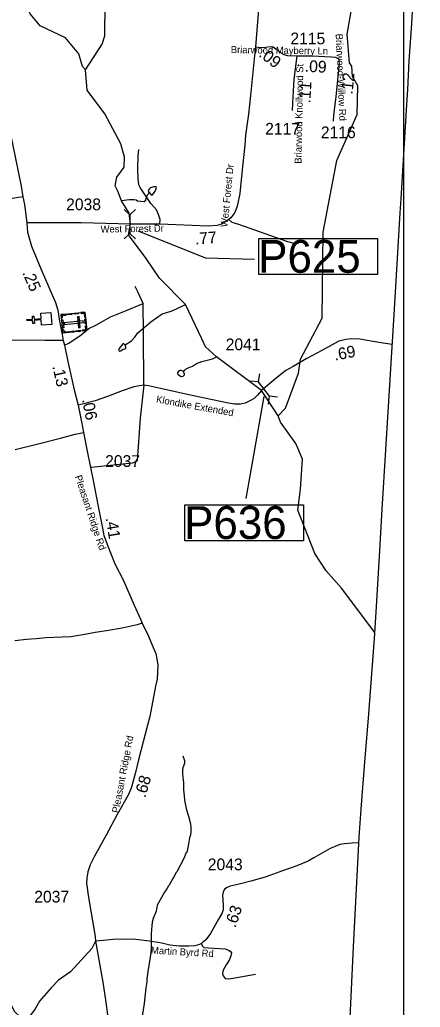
# Model space of a CAD drawing. Extents: x 1248089 to 1457196, y 820910 to 988753.
# Drawn here: x 1445090 to 1449362, y 928641 to 939171 of the extents above; entities that cross this region are included whole.
import ezdxf

# ---------------------------------------------------------------- set-up
doc = ezdxf.new("R2010")
doc.units = 0
for name, color, linetype in [('Exist Boundary Political CountyLine', 7, 'Continuous'), ('Exist Cultural Cemetery CELL', 7, 'Continuous'), ('Exist Cultural Church CELL', 7, 'Continuous'), ('Exist Hydrographic Creek Single Shore', 7, 'Continuous'), ('Exist Hydrographic Misc Water Feature', 7, 'Continuous'), ('Exist Road Non-System Type 51', 7, 'Continuous'), ('Exist Road Secondary Structure Pipe CELL', 7, 'Continuous'), ('Exist Road Secondary Type 51 Attributed', 7, 'Continuous'), ('Exist Road Secondary Type 51 Label', 7, 'Continuous'), ('Map Preparation Inset Cut Line', 7, 'Continuous'), ('Prop GRAU CAT1 Cell', 7, 'Continuous'), ('Prop Lane Arrow CELL', 7, 'Continuous'), ('Prop Lane Lines', 7, 'Continuous')]:
    doc.layers.add(name, color=color, linetype=linetype)

msp = doc.modelspace()

# ---------------------------------------------------------------- linework, layer by layer
at = {"layer": 'Exist Boundary Political CountyLine'}
msp.add_lwpolyline([(1448602, 928225), (1448650, 929285), (1448709, 930456), (1448733, 930752), (1448772, 931257), (1448810, 931724), (1448876, 932573), (1448888, 932797), (1448928, 933446), (1448957, 933951), (1448994, 934586), (1449087, 936085), (1449148, 937113), (1449158, 937261), (1449218, 938266), (1449228, 938429), (1449245, 938733), (1449271, 939129), (1449295, 939533)], dxfattribs=at)
at = {"layer": 'Exist Cultural Cemetery CELL'}
for points in [[(1445786, 936054), (1445807, 935856), (1445554, 935829), (1445533, 936027)], [(1445537, 935994), (1445548, 935996), (1445546, 936018), (1445586, 936022), (1445585, 936033), (1445533, 936027)], [(1445603, 936035), (1445646, 936039), (1445647, 936028), (1445604, 936023)], [(1445670, 936042), (1445713, 936046), (1445714, 936035), (1445671, 936030)], [(1445723, 936006), (1445705, 936004), (1445717, 935887), (1445735, 935889)], [(1445743, 936050), (1445745, 936038), (1445777, 936042), (1445781, 936001), (1445792, 936002), (1445786, 936054)], [(1445551, 935971), (1445560, 935887), (1445548, 935886), (1445539, 935970)], [(1445769, 935943), (1445767, 935961), (1445565, 935940), (1445567, 935921)], [(1445764, 935851), (1445763, 935863), (1445795, 935866), (1445791, 935906), (1445802, 935908), (1445807, 935856)], [(1445794, 935980), (1445800, 935929), (1445788, 935928), (1445783, 935979)], [(1445551, 935862), (1445562, 935864), (1445564, 935842), (1445605, 935846), (1445606, 935835), (1445554, 935829)], [(1445625, 935848), (1445668, 935853), (1445669, 935841), (1445626, 935837)], [(1445690, 935855), (1445733, 935860), (1445735, 935848), (1445692, 935844)]]:
    msp.add_lwpolyline(points, close=True, dxfattribs=at)
at = {"layer": 'Exist Cultural Church CELL'}
msp.add_lwpolyline([(1445324, 935913), (1445320, 935970), (1445244, 935964), (1445247, 935932), (1445231, 935931), (1445228, 935963), (1445168, 935959), (1445167, 935975), (1445227, 935979), (1445225, 936011), (1445241, 936012), (1445243, 935980), (1445319, 935986), (1445315, 936043), (1445421, 936051), (1445431, 935920)], close=True, dxfattribs=at)
at = {"layer": 'Exist Hydrographic Creek Single Shore'}
for points in [[(1446439, 936624), (1446251, 936877), (1446272, 936991), (1446256, 937107), (1446176, 937240), (1446137, 937342), (1446108, 937400), (1446127, 937492), (1446204, 937598), (1446206, 937707), (1446167, 937849), (1445998, 938167), (1445811, 938420), (1445790, 938637)], [(1447670, 935216), (1447190, 935576), (1447072, 935685)], [(1447848, 934949), (1447726, 935132), (1447670, 935216)]]:
    msp.add_lwpolyline(points, dxfattribs=at)
at = {"layer": 'Exist Hydrographic Misc Water Feature'}
for points in [[(1445790, 938637), (1445758, 938674), (1445719, 938806), (1445580, 938977), (1445308, 939107), (1445202, 939234), (1445130, 939419), (1444912, 939742), (1444808, 940016), (1444667, 940879), (1444647, 941146), (1444585, 941357), (1444342, 941763), (1444321, 941906), (1444287, 942322), (1444402, 942661), (1444415, 942943), (1444306, 943339), (1444345, 943588), (1444444, 943986)], [(1447848, 934949), (1447925, 935029), (1448065, 935401), (1448084, 935551), (1448317, 935990), (1448326, 936905), (1448473, 937671), (1448691, 938159), (1448696, 938467), (1448640, 938567), (1448633, 938675), (1448609, 938712), (1448581, 939018), (1448627, 939260), (1448622, 939437), (1448598, 939477), (1448616, 940028), (1448552, 940614), (1448461, 941098), (1448443, 941489), (1448412, 941598)], [(1445998, 939007), (1446004, 939683)], [(1445790, 938637), (1445971, 938910), (1445998, 939001), (1445998, 939007)], [(1446466, 937331), (1446492, 937303), (1446500, 937301), (1446508, 937305), (1446535, 937342), (1446543, 937358), (1446549, 937382), (1446546, 937390), (1446518, 937391), (1446485, 937379), (1446469, 937366), (1446459, 937350), (1446466, 937331)], [(1446466, 937331), (1446460, 937312), (1446452, 937304), (1446440, 937280), (1446431, 937248), (1446417, 937228), (1446347, 937238), (1446331, 937246), (1446307, 937251), (1446259, 937249), (1446176, 937240)], [(1447072, 935685), (1447031, 935769), (1446860, 936134), (1446581, 936415), (1446439, 936624)], [(1446215, 935705), (1446281, 935746), (1446318, 935786), (1446351, 935833), (1446485, 935947), (1446487, 935951), (1446610, 936034), (1446707, 936063), (1446763, 936090), (1446860, 936134)], [(1446215, 935705), (1446208, 935707), (1446201, 935716), (1446189, 935714), (1446152, 935666), (1446148, 935657), (1446147, 935645), (1446151, 935638), (1446165, 935642), (1446194, 935658), (1446216, 935663), (1446222, 935669), (1446222, 935679), (1446215, 935705)], [(1446836, 935429), (1446850, 935434), (1446856, 935442), (1446880, 935457), (1446933, 935478), (1446977, 935505), (1447033, 935528), (1447146, 935554), (1447190, 935576)], [(1446836, 935429), (1446837, 935414), (1446843, 935396), (1446843, 935380), (1446830, 935366), (1446811, 935364), (1446795, 935373), (1446781, 935385), (1446775, 935405), (1446790, 935429), (1446798, 935435), (1446808, 935436), (1446828, 935426), (1446836, 935429)], [(1448084, 934166), (1448106, 934484), (1448035, 934653), (1447872, 934879), (1447848, 934949)], [(1448879, 932637), (1448523, 933110), (1448360, 933293), (1448238, 933480), (1448055, 933943), (1448084, 934166)], [(1446830, 931322), (1446846, 931273), (1446847, 931257), (1446847, 931241), (1446830, 931194), (1446828, 931178), (1446827, 931130), (1446832, 931058), (1446836, 931042), (1446838, 930961), (1446852, 930829), (1446868, 930745), (1446891, 930680), (1446912, 930596), (1446915, 930560), (1446914, 930512), (1446910, 930480), (1446901, 930448), (1446888, 930364), (1446871, 930292), (1446865, 930290), (1446841, 930229), (1446767, 930086), (1446759, 930078), (1446730, 930023), (1446722, 930015), (1446685, 929944), (1446676, 929936), (1446660, 929904), (1446633, 929867), (1446557, 929730), (1446544, 929666), (1446512, 929587), (1446504, 929547), (1446492, 929427), (1446491, 929263), (1446483, 929171), (1446457, 929027), (1446458, 929020), (1446445, 928944), (1446447, 928911), (1446436, 928848), (1446417, 928680), (1446388, 928500)]]:
    msp.add_lwpolyline(points, dxfattribs=at)
at = {"layer": 'Exist Road Non-System Type 51'}
for points in [[(1446583, 936993), (1446589, 937042), (1446571, 937093), (1446549, 937145), (1446490, 937213), (1446376, 937383), (1446360, 937410), (1446353, 937476), (1446351, 937581), (1446353, 937721), (1446360, 937788)], [(1445123, 937284), (1444988, 937262), (1444734, 937224), (1444613, 937192), (1444559, 937170)], [(1447320, 937040), (1447353, 937014), (1447422, 936991), (1447947, 936805), (1448015, 936789), (1448063, 936785)], [(1446406, 936146), (1446351, 936268), (1446321, 936327)], [(1445568, 935700), (1445613, 935724), (1445747, 935813), (1445827, 935879), (1445902, 935916), (1445959, 935948), (1446057, 936003), (1446218, 936067), (1446406, 936146)], [(1446414, 935273), (1446411, 935824), (1446406, 936146)], [(1446414, 935273), (1446374, 934923), (1446342, 934469), (1446330, 934456), (1446291, 934442), (1445856, 934396)], [(1445899, 929346), (1445860, 929268), (1445631, 929020), (1445504, 928931), (1445425, 928847), (1445302, 928705), (1445255, 928624), (1445226, 928585), (1445190, 928540), (1445129, 928525), (1445090, 928543), (1445037, 928591), (1444964, 928739), (1444872, 928951), (1444758, 929129), (1444710, 929179), (1444674, 929197), (1444606, 929223), (1444558, 929247), (1444537, 929278), (1444537, 929326), (1444537, 929373)], [(1447028, 929320), (1447032, 929304), (1447039, 929291), (1447053, 929280), (1447105, 929273), (1447283, 929264), (1447317, 929251), (1447335, 929238), (1447348, 929221), (1447343, 929191), (1447327, 929150), (1447291, 929095), (1447262, 929042), (1447257, 929024), (1447254, 928996), (1447259, 928975), (1447280, 928948), (1447322, 928945), (1447384, 928954), (1447605, 928995)]]:
    msp.add_lwpolyline(points, dxfattribs=at)
at = {"layer": 'Exist Road Secondary Structure Pipe CELL'}
for p, q in [((1446204, 937148), (1446264, 937091)), ((1446325, 937148), (1446264, 937091)), ((1446264, 937091), (1446264, 936893)), ((1446204, 936835), (1446264, 936893)), ((1446325, 936835), (1446264, 936893)), ((1447648, 935395), (1447635, 935313)), ((1447552, 935321), (1447635, 935313)), ((1447756, 935156), (1447635, 935313)), ((1447743, 935073), (1447756, 935156)), ((1447839, 935147), (1447756, 935156))]:
    msp.add_line(p, q, dxfattribs=at)
at = {"layer": 'Exist Road Secondary Type 51 Attributed'}
for points in [[(1449362, 940703), (1449174, 940516), (1449039, 940401), (1448986, 940369), (1448933, 940361), (1448880, 940365), (1448808, 940390), (1448583, 940470), (1448339, 940553), (1448245, 940581), (1448173, 940601), (1448091, 940603), (1448032, 940602), (1447961, 940582), (1447899, 940537), (1447829, 940448), (1447780, 940346), (1447732, 940222), (1447683, 940022), (1447670, 939906), (1447657, 939571), (1447632, 939239), (1447605, 938883)], [(1443965, 940438), (1443986, 940375), (1444045, 940203), (1444085, 940083), (1444174, 939810), (1444220, 939700), (1444266, 939614), (1444377, 939436), (1444553, 939166), (1444721, 938904), (1444798, 938782), (1444816, 938734), (1444831, 938684), (1444846, 938605), (1444869, 938513), (1444913, 938320), (1444958, 938109), (1445018, 937830), (1445105, 937397), (1445123, 937284), (1445141, 937201), (1445165, 937005)], [(1447605, 938883), (1447590, 938754), (1447551, 938365), (1447529, 938164), (1447499, 937940), (1447490, 937832), (1447461, 937572), (1447437, 937317), (1447410, 937182), (1447384, 937116), (1447343, 937060), (1447320, 937040), (1447287, 937019), (1447241, 936990), (1447197, 936978), (1447100, 936971), (1446583, 936993), (1446272, 936991)], [(1447605, 938883), (1447669, 938875), (1447710, 938879), (1447764, 938884), (1447794, 938882), (1447821, 938861), (1447875, 938821), (1447907, 938802), (1447947, 938791), (1448047, 938787)], [(1448047, 938787), (1448013, 938538), (1447999, 938282), (1447997, 938203)], [(1448047, 938787), (1448211, 938787), (1448343, 938780), (1448417, 938776), (1448456, 938771), (1448482, 938763), (1448493, 938751), (1448495, 938723)], [(1448495, 938723), (1448496, 938708), (1448462, 938348), (1448437, 938153), (1448432, 938088)], [(1446272, 936991), (1445747, 937005), (1445165, 937005)], [(1445165, 937005), (1445174, 936905), (1445214, 936758), (1445319, 936507), (1445470, 936156), (1445495, 936076), (1445513, 935957), (1445541, 935815), (1445555, 935750)], [(1445555, 935750), (1445358, 935752), (1444993, 935756)], [(1445555, 935750), (1445568, 935700), (1445604, 935528), (1445672, 935225), (1445715, 935062)], [(1449063, 935708), (1448922, 935729), (1448719, 935765), (1448634, 935769), (1448567, 935763), (1448495, 935743), (1448422, 935706), (1448311, 935645), (1448151, 935559), (1448008, 935475), (1447930, 935432), (1447827, 935349), (1447710, 935253), (1447670, 935216)], [(1447670, 935216), (1447625, 935169), (1447590, 935134), (1447553, 935110), (1447496, 935082), (1447444, 935072), (1447381, 935072), (1447316, 935084), (1447232, 935101), (1447062, 935137), (1446863, 935179), (1446592, 935240), (1446464, 935269), (1446414, 935273), (1446368, 935269), (1446307, 935256), (1446181, 935213), (1446026, 935154), (1445893, 935106), (1445715, 935062)], [(1445715, 935062), (1445750, 934885), (1445772, 934771)], [(1445041, 934588), (1445285, 934650), (1445526, 934711), (1445680, 934751), (1445772, 934771)], [(1445772, 934771), (1445811, 934570), (1445873, 934257), (1445926, 933979), (1445973, 933748), (1445986, 933671), (1446025, 933568), (1446104, 933370), (1446192, 933199), (1446311, 932927), (1446380, 932781), (1446395, 932735)], [(1446395, 932735), (1446341, 932718), (1446181, 932682), (1446017, 932656), (1445893, 932636), (1445783, 932616), (1445634, 932591), (1445541, 932586), (1445369, 932580), (1445267, 932571), (1445161, 932561), (1445037, 932547)], [(1446395, 932735), (1446465, 932598), (1446514, 932478), (1446541, 932412), (1446553, 932357), (1446563, 932290), (1446557, 932139), (1446540, 932066), (1446478, 931742), (1446454, 931649), (1446356, 931279), (1446323, 931129), (1446279, 930976), (1446245, 930903), (1446130, 930697), (1446013, 930475), (1445884, 930244), (1445842, 930159), (1445815, 930086), (1445807, 930019), (1445804, 929966), (1445824, 929812), (1445894, 929394), (1445899, 929346)], [(1448706, 930394), (1448635, 930392), (1448554, 930385), (1448503, 930377), (1448454, 930357), (1448401, 930333), (1448228, 930236), (1448166, 930198), (1448047, 930150), (1447905, 930100), (1447708, 930028), (1447555, 929986), (1447429, 929953), (1447334, 929933), (1447302, 929919), (1447276, 929900), (1447259, 929870), (1447252, 929836), (1447259, 929729), (1447260, 929680), (1447250, 929648), (1447211, 929582), (1447124, 929427), (1447075, 929361), (1447040, 929330), (1447028, 929320), (1447008, 929309), (1446959, 929295), (1446893, 929292), (1446792, 929294), (1446692, 929303), (1446607, 929323), (1446473, 929345), (1446328, 929364), (1446191, 929367), (1446086, 929364), (1445982, 929353), (1445942, 929350), (1445899, 929346)], [(1445899, 929346), (1445976, 928909), (1446009, 928697), (1446026, 928561), (1446023, 928505), (1446019, 928452), (1446010, 928403), (1445976, 928307), (1445955, 928232), (1445949, 928163), (1445957, 928106), (1445988, 928001), (1446082, 927721), (1446169, 927499), (1446179, 927408), (1446176, 927338), (1446155, 927247), (1446154, 927206), (1446155, 927161), (1446182, 927072), (1446207, 926940), (1446237, 926699), (1446245, 926601), (1446254, 926498)]]:
    msp.add_lwpolyline(points, dxfattribs=at)
at = {"layer": 'Map Preparation Inset Cut Line'}
msp.add_lwpolyline([(1449184, 915849), (1388709, 915849), (1388709, 960098), (1449184, 960098)], close=True, dxfattribs=at)
at = {"layer": 'Prop Lane Arrow CELL'}
msp.add_line((1447695, 935153), (1447501, 934067), dxfattribs=at)
msp.add_lwpolyline([(1446350, 936921), (1447073, 936631), (1447594, 936617)], dxfattribs=at)
for points in [[(1447641, 936838), (1448907, 936838), (1448907, 936454), (1447641, 936454)], [(1446852, 933998), (1448118, 933998), (1448118, 933615), (1446852, 933615)]]:
    msp.add_lwpolyline(points, close=True, dxfattribs=at)

# ---------------------------------------------------------------- texts
at = {"layer": 'Exist Road Secondary Type 51 Label'}
for s, rotation, p in [('Briarwood-Willow Rd', 272.4389, (1448460, 939021)), ('Briarwood Mayberry Ln', 359.1289, (1447341, 938816)), ('Briarwood Knollwood St', 88.9187, (1448096, 937635)), ('West Forest Dr', 84.3358, (1447306, 936957)), ('West Forest Dr', 0.8537, (1445953, 936901)), ('Klondike Extended', 349.8285, (1446541, 935090)), ('Pleasant Ridge Rd', 288.4158, (1445677, 934301)), ('Pleasant Ridge Rd', 79.1881, (1446146, 930708)), ('Martin Byrd Rd', 356.6932, (1446489, 929214))]:
    msp.add_text(s, height=75, rotation=rotation, dxfattribs=at).set_placement(p)
at = {"layer": 'Prop GRAU CAT1 Cell'}
for s, rotation, p in [('.09', 323.1086, (1447631, 938786)), ('.09', 357.0367, (1448128, 938617)), ('.12', 84.6148, (1448640, 938371)), ('.11', 86.9629, (1448190, 938278)), ('.77', 4.2923, (1446963, 936773)), ('.25', 293.4089, (1445115, 936474)), ('.69', 10.5, (1448452, 935536)), ('.13', 282.8063, (1445437, 935475)), ('.06', 281.0825, (1445754, 935121)), ('.41', 279.5182, (1446005, 933856)), ('.68', 73.9404, (1446430, 930869)), ('.63', 71.5232, (1447391, 929482))]:
    msp.add_text(s, height=125, rotation=rotation, dxfattribs=at).set_placement(p)
at = {"layer": 'Prop Lane Arrow CELL'}
for s, p in [('P625', (1447634, 936473)), ('P636', (1446844, 933634))]:
    msp.add_text(s, height=350, dxfattribs=at).set_placement(p)
at = {"layer": 'Prop Lane Lines'}
for s, p in [('2115', (1447977, 938909)), ('2117', (1447708, 937946)), ('2116', (1448302, 937908)), ('2038', (1445585, 937140)), ('2041', (1447287, 935647)), ('2037', (1446001, 934403)), ('2043', (1447096, 930102)), ('2037', (1445245, 929758))]:
    msp.add_text(s, height=125, dxfattribs=at).set_placement(p)

doc.saveas('drawing.dxf')
